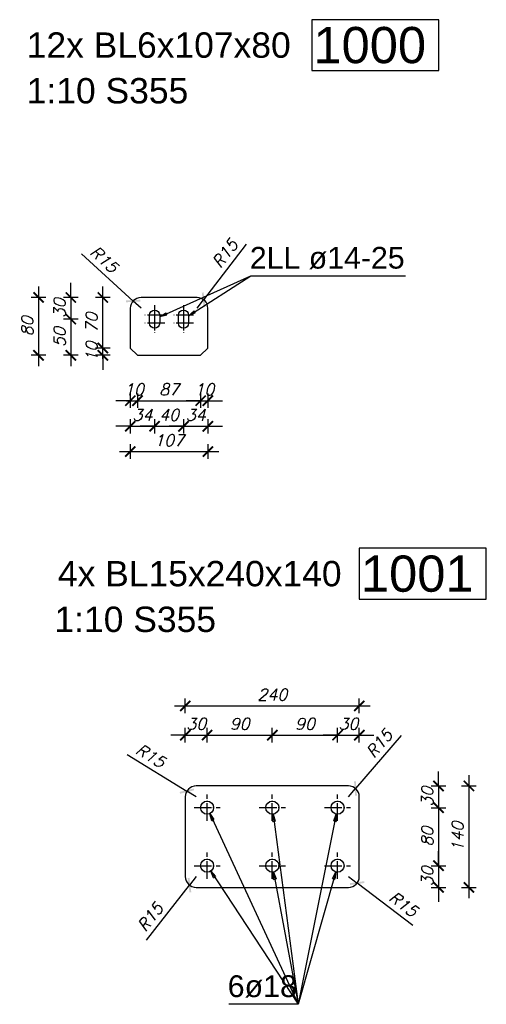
# Model space of a CAD drawing. Header units: millimetres. Extents: x 1814 to 94182, y 11562 to 49454.
# Tile 443 of 656: x 21840 to 22001, y 28359 to 28699. Entities that reach past the tile are written whole.
import ezdxf

# ---------------------------------------------------------------- set-up
doc = ezdxf.new("R2010")
doc.units = ezdxf.units.MM
doc.linetypes.add('ACAD_ISO04W100', pattern=[30, 24, -3, 0, -3])
doc.layers.add('wymiar', color=135, linetype='Continuous', lineweight=9)
doc.styles.add('ARIAL', font='arial.ttf')
doc.styles.add('WYMIARY', font='simplex.shx', dxfattribs={"oblique": 15})
doc.dimstyles.new('1--10', dxfattribs={"dimscale": 25, "dimtxt": 0.16, "dimasz": 0.2, "dimexe": 0.1, "dimexo": 0.1, "dimgap": 0.075, "dimtad": 1, "dimdec": 0, "dimlfac": 4, "dimrnd": 0.01, "dimzin": 9, "dimtxsty": 'WYMIARY', "dimblk": 'ARCHTICK', "dimcen": 0.2, "dimdle": 0.15, "dimadec": 1, "dimazin": 1, "dimtfac": 1, "dimtdec": 0, "dimtix": 1, "dimtmove": 2, "dimatfit": 3, "dimldrblk": 'ARCHTICK', "dimfxl": 0, "dimarcsym": 0})

# ---------------------------------------------------------------- blocks, each defined once
blk = doc.blocks.new('_ARCHTICK')
at = {"color": 0, "linetype": 'ByBlock', "lineweight": -2}
blk.add_solid([(0.398, 0.309), (0.309, 0.398), (-0.309, -0.398), (-0.398, -0.309)], dxfattribs=at)
blk = doc.blocks.new('*D1157')
at = {"layer": 'Defpoints', "color": 0}
for p in [(21879.22, 28601.65), (21881.99, 28599.13)]:
    blk.add_point(p, dxfattribs=at)
at = {"layer": 'wymiar', "color": 0, "lineweight": -2}
for p in [(21861.36, 28617.9), (21881.99, 28599.13)]:
    blk.add_line(p, (21879.22, 28601.65), dxfattribs=at)
at = {"layer": 'wymiar', "color": 0, "lineweight": -2, "xscale": 5, "yscale": 5, "zscale": 5, "rotation": 317.6909857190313}
blk.add_blockref('_ARCHTICK', (21879.22, 28601.65), dxfattribs=at)
at = {"layer": 'wymiar', "color": 0, "insert": (21869.2, 28616.01), "char_height": 4, "attachment_point": 5, "rotation": 317.691, "style": 'WYMIARY'}
blk.add_mtext('R15', dxfattribs=at)
blk = doc.blocks.new('*D1158')
at = {"layer": 'Defpoints', "color": 0}
for p in [(21903.54, 28602.09), (21901.27, 28599.13)]:
    blk.add_point(p, dxfattribs=at)
at = {"layer": 'wymiar', "color": 0, "lineweight": -2}
for p in [(21918.26, 28621.24), (21901.27, 28599.13)]:
    blk.add_line(p, (21903.54, 28602.09), dxfattribs=at)
at = {"layer": 'wymiar', "color": 0, "lineweight": -2, "xscale": 5, "yscale": 5, "zscale": 5, "rotation": 232.4561404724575}
blk.add_blockref('_ARCHTICK', (21903.54, 28602.09), dxfattribs=at)
at = {"layer": 'wymiar', "color": 0, "insert": (21910.88, 28617.99), "char_height": 4, "attachment_point": 5, "rotation": 52.4561, "style": 'WYMIARY'}
blk.add_mtext('R15', dxfattribs=at)
blk = doc.blocks.new('*D1159')
at = {"layer": 'Defpoints', "color": 0}
for p in [(21878.25, 28592.28), (21880.74, 28582.94), (21880.74, 28567.28)]:
    blk.add_point(p, dxfattribs=at)
at = {"layer": 'wymiar', "color": 0, "lineweight": -2}
for p, q in [((21878.25, 28569.78), (21878.25, 28564.78)), ((21880.74, 28569.78), (21880.74, 28564.78)), ((21878.25, 28567.28), (21873.25, 28567.28)), ((21878.25, 28567.28), (21880.74, 28567.28)), ((21880.74, 28567.28), (21885.74, 28567.28))]:
    blk.add_line(p, q, dxfattribs=at)
at = {"layer": 'wymiar', "color": 0, "lineweight": -2, "xscale": 5, "yscale": 5, "zscale": 5}
blk.add_blockref('_ARCHTICK', (21878.25, 28567.28), dxfattribs=at)
at = {"layer": 'wymiar', "color": 0, "lineweight": -2, "xscale": 5, "yscale": 5, "zscale": 5, "rotation": 180}
blk.add_blockref('_ARCHTICK', (21880.74, 28567.28), dxfattribs=at)
at = {"layer": 'wymiar', "color": 0, "insert": (21879.5, 28571.16), "char_height": 4, "attachment_point": 5, "style": 'WYMIARY'}
blk.add_mtext('10', dxfattribs=at)
blk = doc.blocks.new('*D1160')
at = {"layer": 'Defpoints', "color": 0}
for p in [(21880.74, 28582.94), (21902.51, 28582.94), (21902.51, 28567.28)]:
    blk.add_point(p, dxfattribs=at)
at = {"layer": 'wymiar', "color": 0, "lineweight": -2}
for p, q in [((21880.74, 28569.78), (21880.74, 28564.78)), ((21902.51, 28569.78), (21902.51, 28564.78)), ((21876.99, 28567.28), (21906.26, 28567.28))]:
    blk.add_line(p, q, dxfattribs=at)
at = {"layer": 'wymiar', "color": 0, "lineweight": -2, "xscale": 5, "yscale": 5, "zscale": 5, "rotation": 180}
blk.add_blockref('_ARCHTICK', (21880.74, 28567.28), dxfattribs=at)
at = {"layer": 'wymiar', "color": 0, "lineweight": -2, "xscale": 5, "yscale": 5, "zscale": 5}
blk.add_blockref('_ARCHTICK', (21902.51, 28567.28), dxfattribs=at)
at = {"layer": 'wymiar', "color": 0, "insert": (21891.63, 28571.16), "char_height": 4, "attachment_point": 5, "style": 'WYMIARY'}
blk.add_mtext('87', dxfattribs=at)
blk = doc.blocks.new('*D1161')
at = {"layer": 'Defpoints', "color": 0}
for p in [(21902.51, 28582.94), (21905, 28585.43), (21905, 28567.28)]:
    blk.add_point(p, dxfattribs=at)
at = {"layer": 'wymiar', "color": 0, "lineweight": -2}
for p, q in [((21902.51, 28569.78), (21902.51, 28564.78)), ((21905, 28569.78), (21905, 28564.78)), ((21902.51, 28567.28), (21897.51, 28567.28)), ((21902.51, 28567.28), (21905, 28567.28)), ((21905, 28567.28), (21910, 28567.28))]:
    blk.add_line(p, q, dxfattribs=at)
at = {"layer": 'wymiar', "color": 0, "lineweight": -2, "xscale": 5, "yscale": 5, "zscale": 5}
blk.add_blockref('_ARCHTICK', (21902.51, 28567.28), dxfattribs=at)
at = {"layer": 'wymiar', "color": 0, "lineweight": -2, "xscale": 5, "yscale": 5, "zscale": 5, "rotation": 180}
blk.add_blockref('_ARCHTICK', (21905, 28567.28), dxfattribs=at)
at = {"layer": 'wymiar', "color": 0, "insert": (21903.76, 28571.16), "char_height": 4, "attachment_point": 5, "style": 'WYMIARY'}
blk.add_mtext('10', dxfattribs=at)
blk = doc.blocks.new('*D1162')
at = {"layer": 'Defpoints', "color": 0}
for p in [(21886.64, 28594.02), (21878.25, 28585.43), (21886.64, 28558.45)]:
    blk.add_point(p, dxfattribs=at)
at = {"layer": 'wymiar', "color": 0, "lineweight": -2}
for p, q in [((21878.25, 28560.95), (21878.25, 28555.95)), ((21886.64, 28560.95), (21886.64, 28555.95)), ((21878.25, 28558.45), (21873.25, 28558.45)), ((21878.25, 28558.45), (21886.64, 28558.45)), ((21886.64, 28558.45), (21891.64, 28558.45))]:
    blk.add_line(p, q, dxfattribs=at)
at = {"layer": 'wymiar', "color": 0, "lineweight": -2, "xscale": 5, "yscale": 5, "zscale": 5}
blk.add_blockref('_ARCHTICK', (21878.25, 28558.45), dxfattribs=at)
at = {"layer": 'wymiar', "color": 0, "lineweight": -2, "xscale": 5, "yscale": 5, "zscale": 5, "rotation": 180}
blk.add_blockref('_ARCHTICK', (21886.64, 28558.45), dxfattribs=at)
at = {"layer": 'wymiar', "color": 0, "insert": (21882.45, 28562.33), "char_height": 4, "attachment_point": 5, "style": 'WYMIARY'}
blk.add_mtext('34', dxfattribs=at)
blk = doc.blocks.new('*D1163')
at = {"layer": 'Defpoints', "color": 0}
for p in [(21886.64, 28594.02), (21896.61, 28594.02), (21896.61, 28558.45)]:
    blk.add_point(p, dxfattribs=at)
at = {"layer": 'wymiar', "color": 0, "lineweight": -2}
for p, q in [((21886.64, 28560.95), (21886.64, 28555.95)), ((21896.61, 28560.95), (21896.61, 28555.95)), ((21886.64, 28558.45), (21881.64, 28558.45)), ((21886.64, 28558.45), (21896.61, 28558.45)), ((21896.61, 28558.45), (21901.61, 28558.45))]:
    blk.add_line(p, q, dxfattribs=at)
at = {"layer": 'wymiar', "color": 0, "lineweight": -2, "xscale": 5, "yscale": 5, "zscale": 5}
blk.add_blockref('_ARCHTICK', (21886.64, 28558.45), dxfattribs=at)
at = {"layer": 'wymiar', "color": 0, "lineweight": -2, "xscale": 5, "yscale": 5, "zscale": 5, "rotation": 180}
blk.add_blockref('_ARCHTICK', (21896.61, 28558.45), dxfattribs=at)
at = {"layer": 'wymiar', "color": 0, "insert": (21891.63, 28562.33), "char_height": 4, "attachment_point": 5, "style": 'WYMIARY'}
blk.add_mtext('40', dxfattribs=at)
blk = doc.blocks.new('*D1156')
at = {"layer": 'Defpoints', "color": 0}
for p in [(21896.61, 28594.02), (21905, 28590.54), (21905, 28558.45)]:
    blk.add_point(p, dxfattribs=at)
at = {"layer": 'wymiar', "color": 0, "lineweight": -2}
for p, q in [((21896.61, 28560.95), (21896.61, 28555.95)), ((21905, 28560.95), (21905, 28555.95)), ((21896.61, 28558.45), (21891.61, 28558.45)), ((21896.61, 28558.45), (21905, 28558.45)), ((21905, 28558.45), (21910, 28558.45))]:
    blk.add_line(p, q, dxfattribs=at)
at = {"layer": 'wymiar', "color": 0, "lineweight": -2, "xscale": 5, "yscale": 5, "zscale": 5}
blk.add_blockref('_ARCHTICK', (21896.61, 28558.45), dxfattribs=at)
at = {"layer": 'wymiar', "color": 0, "lineweight": -2, "xscale": 5, "yscale": 5, "zscale": 5, "rotation": 180}
blk.add_blockref('_ARCHTICK', (21905, 28558.45), dxfattribs=at)
at = {"layer": 'wymiar', "color": 0, "insert": (21900.8, 28562.33), "char_height": 4, "attachment_point": 5, "style": 'WYMIARY'}
blk.add_mtext('34', dxfattribs=at)
blk = doc.blocks.new('*D1164')
at = {"layer": 'Defpoints', "color": 0}
for p in [(21878.25, 28592.28), (21905, 28592.28), (21905, 28549.74)]:
    blk.add_point(p, dxfattribs=at)
at = {"layer": 'wymiar', "color": 0, "lineweight": -2}
for p, q in [((21878.25, 28552.24), (21878.25, 28547.24)), ((21905, 28552.24), (21905, 28547.24)), ((21874.5, 28549.74), (21908.75, 28549.74))]:
    blk.add_line(p, q, dxfattribs=at)
at = {"layer": 'wymiar', "color": 0, "lineweight": -2, "xscale": 5, "yscale": 5, "zscale": 5, "rotation": 180}
blk.add_blockref('_ARCHTICK', (21878.25, 28549.74), dxfattribs=at)
at = {"layer": 'wymiar', "color": 0, "lineweight": -2, "xscale": 5, "yscale": 5, "zscale": 5}
blk.add_blockref('_ARCHTICK', (21905, 28549.74), dxfattribs=at)
at = {"layer": 'wymiar', "color": 0, "insert": (21891.63, 28553.61), "char_height": 4, "attachment_point": 5, "style": 'WYMIARY'}
blk.add_mtext('107', dxfattribs=at)
blk = doc.blocks.new('*D1165')
at = {"layer": 'Defpoints', "color": 0}
for p in [(21891.63, 28602.87), (21846.6, 28582.94), (21891.63, 28582.94)]:
    blk.add_point(p, dxfattribs=at)
at = {"layer": 'wymiar', "color": 0, "lineweight": -2}
for p, q in [((21846.6, 28606.62), (21846.6, 28579.19)), ((21849.1, 28602.87), (21844.1, 28602.87)), ((21849.1, 28582.94), (21844.1, 28582.94))]:
    blk.add_line(p, q, dxfattribs=at)
at = {"layer": 'wymiar', "color": 0, "lineweight": -2, "xscale": 5, "yscale": 5, "zscale": 5}
for p, rotation in [((21846.6, 28602.87), 90), ((21846.6, 28582.94), 270)]:
    blk.add_blockref('_ARCHTICK', p, dxfattribs=dict(at, rotation=rotation))
at = {"layer": 'wymiar', "color": 0, "insert": (21842.72, 28592.9), "char_height": 4, "attachment_point": 5, "rotation": 90, "style": 'WYMIARY'}
blk.add_mtext('80', dxfattribs=at)
blk = doc.blocks.new('*D1166')
at = {"layer": 'Defpoints', "color": 0}
for p in [(21868.78, 28585.43), (21878.25, 28585.43), (21880.74, 28582.94)]:
    blk.add_point(p, dxfattribs=at)
at = {"layer": 'wymiar', "color": 0, "lineweight": -2}
for p, q in [((21868.78, 28585.43), (21868.78, 28590.43)), ((21871.28, 28585.43), (21866.28, 28585.43)), ((21871.28, 28582.94), (21866.28, 28582.94)), ((21868.78, 28582.94), (21868.78, 28585.43)), ((21868.78, 28582.94), (21868.78, 28577.94))]:
    blk.add_line(p, q, dxfattribs=at)
at = {"layer": 'wymiar', "color": 0, "lineweight": -2, "xscale": 5, "yscale": 5, "zscale": 5}
for p, rotation in [((21868.78, 28585.43), 270), ((21868.78, 28582.94), 90)]:
    blk.add_blockref('_ARCHTICK', p, dxfattribs=dict(at, rotation=rotation))
at = {"layer": 'wymiar', "color": 0, "insert": (21864.9, 28584.19), "char_height": 4, "attachment_point": 5, "rotation": 90, "style": 'WYMIARY'}
blk.add_mtext('10', dxfattribs=at)
blk = doc.blocks.new('*D1167')
at = {"layer": 'Defpoints', "color": 0}
for p in [(21868.78, 28602.87), (21891.63, 28602.87), (21878.25, 28585.43)]:
    blk.add_point(p, dxfattribs=at)
at = {"layer": 'wymiar', "color": 0, "lineweight": -2}
for p, q in [((21868.78, 28581.68), (21868.78, 28606.62)), ((21871.28, 28602.87), (21866.28, 28602.87)), ((21871.28, 28585.43), (21866.28, 28585.43))]:
    blk.add_line(p, q, dxfattribs=at)
at = {"layer": 'wymiar', "color": 0, "lineweight": -2, "xscale": 5, "yscale": 5, "zscale": 5}
for p, rotation in [((21868.78, 28602.87), 90), ((21868.78, 28585.43), 270)]:
    blk.add_blockref('_ARCHTICK', p, dxfattribs=dict(at, rotation=rotation))
at = {"layer": 'wymiar', "color": 0, "insert": (21864.9, 28594.15), "char_height": 4, "attachment_point": 5, "rotation": 90, "style": 'WYMIARY'}
blk.add_mtext('70', dxfattribs=at)
blk = doc.blocks.new('*D1168')
at = {"layer": 'Defpoints', "color": 0}
for p in [(21891.63, 28602.87), (21857.73, 28595.39), (21884.9, 28595.39)]:
    blk.add_point(p, dxfattribs=at)
at = {"layer": 'wymiar', "color": 0, "lineweight": -2}
for p, q in [((21857.73, 28602.87), (21857.73, 28607.87)), ((21860.23, 28602.87), (21855.23, 28602.87)), ((21857.73, 28602.87), (21857.73, 28595.39)), ((21860.23, 28595.39), (21855.23, 28595.39)), ((21857.73, 28595.39), (21857.73, 28590.39))]:
    blk.add_line(p, q, dxfattribs=at)
at = {"layer": 'wymiar', "color": 0, "lineweight": -2, "xscale": 5, "yscale": 5, "zscale": 5}
for p, rotation in [((21857.73, 28602.87), 270), ((21857.73, 28595.39), 90)]:
    blk.add_blockref('_ARCHTICK', p, dxfattribs=dict(at, rotation=rotation))
at = {"layer": 'wymiar', "color": 0, "insert": (21853.85, 28599.13), "char_height": 4, "attachment_point": 5, "rotation": 90, "style": 'WYMIARY'}
blk.add_mtext('30', dxfattribs=at)
blk = doc.blocks.new('*D1169')
at = {"layer": 'Defpoints', "color": 0}
for p in [(21884.9, 28595.39), (21857.73, 28582.94), (21891.63, 28582.94)]:
    blk.add_point(p, dxfattribs=at)
at = {"layer": 'wymiar', "color": 0, "lineweight": -2}
for p, q in [((21857.73, 28599.14), (21857.73, 28579.19)), ((21860.23, 28595.39), (21855.23, 28595.39)), ((21860.23, 28582.94), (21855.23, 28582.94))]:
    blk.add_line(p, q, dxfattribs=at)
at = {"layer": 'wymiar', "color": 0, "lineweight": -2, "xscale": 5, "yscale": 5, "zscale": 5}
for p, rotation in [((21857.73, 28595.39), 90), ((21857.73, 28582.94), 270)]:
    blk.add_blockref('_ARCHTICK', p, dxfattribs=dict(at, rotation=rotation))
at = {"layer": 'wymiar', "color": 0, "insert": (21853.85, 28589.17), "char_height": 4, "attachment_point": 5, "rotation": 90, "style": 'WYMIARY'}
blk.add_mtext('50', dxfattribs=at)
blk = doc.blocks.new('*D1180')
at = {"layer": 'Defpoints', "color": 0}
for p in [(21897.78, 28432.66), (21900.97, 28430.7)]:
    blk.add_point(p, dxfattribs=at)
at = {"layer": 'wymiar', "color": 0, "lineweight": -2}
for p in [(21877.18, 28445.29), (21900.97, 28430.7)]:
    blk.add_line(p, (21897.78, 28432.66), dxfattribs=at)
at = {"layer": 'wymiar', "color": 0, "lineweight": -2, "xscale": 5, "yscale": 5, "zscale": 5, "rotation": 328.4895733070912}
blk.add_blockref('_ARCHTICK', (21897.78, 28432.66), dxfattribs=at)
at = {"layer": 'wymiar', "color": 0, "insert": (21885.24, 28444.89), "char_height": 4, "attachment_point": 5, "rotation": 328.4896, "style": 'WYMIARY'}
blk.add_mtext('R15', dxfattribs=at)
blk = doc.blocks.new('*D1181')
at = {"layer": 'Defpoints', "color": 0}
for p in [(21955.92, 28433.55), (21953.48, 28430.7)]:
    blk.add_point(p, dxfattribs=at)
at = {"layer": 'wymiar', "color": 0, "lineweight": -2}
for p in [(21971.64, 28451.89), (21953.48, 28430.7)]:
    blk.add_line(p, (21955.92, 28433.55), dxfattribs=at)
at = {"layer": 'wymiar', "color": 0, "lineweight": -2, "xscale": 5, "yscale": 5, "zscale": 5, "rotation": 229.4020456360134}
blk.add_blockref('_ARCHTICK', (21955.92, 28433.55), dxfattribs=at)
at = {"layer": 'wymiar', "color": 0, "insert": (21964.09, 28449.04), "char_height": 4, "attachment_point": 5, "rotation": 49.402, "style": 'WYMIARY'}
blk.add_mtext('R15', dxfattribs=at)
blk = doc.blocks.new('*D1182')
at = {"layer": 'Defpoints', "color": 0}
for p in [(21953.48, 28403.2), (21956.47, 28400.94)]:
    blk.add_point(p, dxfattribs=at)
at = {"layer": 'wymiar', "color": 0, "lineweight": -2}
for p in [(21953.48, 28403.2), (21975.72, 28386.35)]:
    blk.add_line(p, (21956.47, 28400.94), dxfattribs=at)
at = {"layer": 'wymiar', "color": 0, "lineweight": -2, "xscale": 5, "yscale": 5, "zscale": 5, "rotation": 142.835645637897}
blk.add_blockref('_ARCHTICK', (21956.47, 28400.94), dxfattribs=at)
at = {"layer": 'wymiar', "color": 0, "insert": (21972.42, 28393.71), "char_height": 4, "attachment_point": 5, "rotation": 322.8356, "style": 'WYMIARY'}
blk.add_mtext('R15', dxfattribs=at)
blk = doc.blocks.new('*D1170')
at = {"layer": 'Defpoints', "color": 0}
for p in [(21900.97, 28403.2), (21898.66, 28400.25)]:
    blk.add_point(p, dxfattribs=at)
at = {"layer": 'wymiar', "color": 0, "lineweight": -2}
for p in [(21900.97, 28403.2), (21883.78, 28381.22)]:
    blk.add_line(p, (21898.66, 28400.25), dxfattribs=at)
at = {"layer": 'wymiar', "color": 0, "lineweight": -2, "xscale": 5, "yscale": 5, "zscale": 5, "rotation": 51.97453185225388}
blk.add_blockref('_ARCHTICK', (21898.66, 28400.25), dxfattribs=at)
at = {"layer": 'wymiar', "color": 0, "insert": (21885.09, 28389.18), "char_height": 4, "attachment_point": 5, "rotation": 51.9745, "style": 'WYMIARY'}
blk.add_mtext('R15', dxfattribs=at)
blk = doc.blocks.new('*D1171')
at = {"layer": 'Defpoints', "color": 0}
for p in [(21904.73, 28451.97), (21904.73, 28426.95), (21897.22, 28416.95)]:
    blk.add_point(p, dxfattribs=at)
at = {"layer": 'wymiar', "color": 0, "lineweight": -2}
for p, q in [((21897.22, 28449.47), (21897.22, 28454.47)), ((21904.73, 28449.47), (21904.73, 28454.47)), ((21897.22, 28451.97), (21892.22, 28451.97)), ((21897.22, 28451.97), (21904.73, 28451.97)), ((21904.73, 28451.97), (21909.73, 28451.97))]:
    blk.add_line(p, q, dxfattribs=at)
at = {"layer": 'wymiar', "color": 0, "lineweight": -2, "xscale": 5, "yscale": 5, "zscale": 5}
blk.add_blockref('_ARCHTICK', (21897.22, 28451.97), dxfattribs=at)
at = {"layer": 'wymiar', "color": 0, "lineweight": -2, "xscale": 5, "yscale": 5, "zscale": 5, "rotation": 180}
blk.add_blockref('_ARCHTICK', (21904.73, 28451.97), dxfattribs=at)
at = {"layer": 'wymiar', "color": 0, "insert": (21900.98, 28455.85), "char_height": 4, "attachment_point": 5, "style": 'WYMIARY'}
blk.add_mtext('30', dxfattribs=at)
blk = doc.blocks.new('*D1172')
at = {"layer": 'Defpoints', "color": 0}
for p in [(21927.23, 28451.97), (21904.73, 28426.95), (21927.23, 28426.95)]:
    blk.add_point(p, dxfattribs=at)
at = {"layer": 'wymiar', "color": 0, "lineweight": -2}
for p, q in [((21904.73, 28449.47), (21904.73, 28454.47)), ((21927.23, 28449.47), (21927.23, 28454.47)), ((21900.98, 28451.97), (21930.98, 28451.97))]:
    blk.add_line(p, q, dxfattribs=at)
at = {"layer": 'wymiar', "color": 0, "lineweight": -2, "xscale": 5, "yscale": 5, "zscale": 5, "rotation": 180}
blk.add_blockref('_ARCHTICK', (21904.73, 28451.97), dxfattribs=at)
at = {"layer": 'wymiar', "color": 0, "lineweight": -2, "xscale": 5, "yscale": 5, "zscale": 5}
blk.add_blockref('_ARCHTICK', (21927.23, 28451.97), dxfattribs=at)
at = {"layer": 'wymiar', "color": 0, "insert": (21915.98, 28455.85), "char_height": 4, "attachment_point": 5, "style": 'WYMIARY'}
blk.add_mtext('90', dxfattribs=at)
blk = doc.blocks.new('*D1173')
at = {"layer": 'Defpoints', "color": 0}
for p in [(21949.73, 28451.97), (21927.23, 28426.95), (21949.73, 28426.95)]:
    blk.add_point(p, dxfattribs=at)
at = {"layer": 'wymiar', "color": 0, "lineweight": -2}
for p, q in [((21927.23, 28449.47), (21927.23, 28454.47)), ((21949.73, 28449.47), (21949.73, 28454.47)), ((21923.48, 28451.97), (21953.48, 28451.97))]:
    blk.add_line(p, q, dxfattribs=at)
at = {"layer": 'wymiar', "color": 0, "lineweight": -2, "xscale": 5, "yscale": 5, "zscale": 5, "rotation": 180}
blk.add_blockref('_ARCHTICK', (21927.23, 28451.97), dxfattribs=at)
at = {"layer": 'wymiar', "color": 0, "lineweight": -2, "xscale": 5, "yscale": 5, "zscale": 5}
blk.add_blockref('_ARCHTICK', (21949.73, 28451.97), dxfattribs=at)
at = {"layer": 'wymiar', "color": 0, "insert": (21938.48, 28455.85), "char_height": 4, "attachment_point": 5, "style": 'WYMIARY'}
blk.add_mtext('90', dxfattribs=at)
blk = doc.blocks.new('*D1174')
at = {"layer": 'Defpoints', "color": 0}
for p in [(21957.23, 28451.97), (21949.73, 28426.95), (21957.23, 28416.95)]:
    blk.add_point(p, dxfattribs=at)
at = {"layer": 'wymiar', "color": 0, "lineweight": -2}
for p, q in [((21949.73, 28449.47), (21949.73, 28454.47)), ((21957.23, 28449.47), (21957.23, 28454.47)), ((21949.73, 28451.97), (21944.73, 28451.97)), ((21949.73, 28451.97), (21957.23, 28451.97)), ((21957.23, 28451.97), (21962.23, 28451.97))]:
    blk.add_line(p, q, dxfattribs=at)
at = {"layer": 'wymiar', "color": 0, "lineweight": -2, "xscale": 5, "yscale": 5, "zscale": 5}
blk.add_blockref('_ARCHTICK', (21949.73, 28451.97), dxfattribs=at)
at = {"layer": 'wymiar', "color": 0, "lineweight": -2, "xscale": 5, "yscale": 5, "zscale": 5, "rotation": 180}
blk.add_blockref('_ARCHTICK', (21957.23, 28451.97), dxfattribs=at)
at = {"layer": 'wymiar', "color": 0, "insert": (21953.48, 28455.85), "char_height": 4, "attachment_point": 5, "style": 'WYMIARY'}
blk.add_mtext('30', dxfattribs=at)
blk = doc.blocks.new('*D1175')
at = {"layer": 'Defpoints', "color": 0}
for p in [(21927.23, 28434.45), (21927.23, 28426.95), (21984.55, 28426.95)]:
    blk.add_point(p, dxfattribs=at)
at = {"layer": 'wymiar', "color": 0, "lineweight": -2}
for p, q in [((21984.55, 28434.45), (21984.55, 28439.45)), ((21982.05, 28434.45), (21987.05, 28434.45)), ((21984.55, 28434.45), (21984.55, 28426.95)), ((21982.05, 28426.95), (21987.05, 28426.95)), ((21984.55, 28426.95), (21984.55, 28421.95))]:
    blk.add_line(p, q, dxfattribs=at)
at = {"layer": 'wymiar', "color": 0, "lineweight": -2, "xscale": 5, "yscale": 5, "zscale": 5}
for p, rotation in [((21984.55, 28434.45), 270), ((21984.55, 28426.95), 90)]:
    blk.add_blockref('_ARCHTICK', p, dxfattribs=dict(at, rotation=rotation))
at = {"layer": 'wymiar', "color": 0, "insert": (21980.67, 28430.7), "char_height": 4, "attachment_point": 5, "rotation": 90, "style": 'WYMIARY'}
blk.add_mtext('30', dxfattribs=at)
blk = doc.blocks.new('*D1176')
at = {"layer": 'Defpoints', "color": 0}
for p in [(21927.23, 28426.95), (21927.23, 28406.95), (21984.55, 28406.95)]:
    blk.add_point(p, dxfattribs=at)
at = {"layer": 'wymiar', "color": 0, "lineweight": -2}
for p, q in [((21984.55, 28430.7), (21984.55, 28403.2)), ((21982.05, 28426.95), (21987.05, 28426.95)), ((21982.05, 28406.95), (21987.05, 28406.95))]:
    blk.add_line(p, q, dxfattribs=at)
at = {"layer": 'wymiar', "color": 0, "lineweight": -2, "xscale": 5, "yscale": 5, "zscale": 5}
for p, rotation in [((21984.55, 28426.95), 90), ((21984.55, 28406.95), 270)]:
    blk.add_blockref('_ARCHTICK', p, dxfattribs=dict(at, rotation=rotation))
at = {"layer": 'wymiar', "color": 0, "insert": (21980.67, 28416.95), "char_height": 4, "attachment_point": 5, "rotation": 90, "style": 'WYMIARY'}
blk.add_mtext('80', dxfattribs=at)
blk = doc.blocks.new('*D1177')
at = {"layer": 'Defpoints', "color": 0}
for p in [(21927.23, 28406.95), (21927.23, 28399.45), (21984.55, 28399.45)]:
    blk.add_point(p, dxfattribs=at)
at = {"layer": 'wymiar', "color": 0, "lineweight": -2}
for p, q in [((21984.55, 28406.95), (21984.55, 28411.95)), ((21982.05, 28406.95), (21987.05, 28406.95)), ((21984.55, 28406.95), (21984.55, 28399.45)), ((21982.05, 28399.45), (21987.05, 28399.45)), ((21984.55, 28399.45), (21984.55, 28394.45))]:
    blk.add_line(p, q, dxfattribs=at)
at = {"layer": 'wymiar', "color": 0, "lineweight": -2, "xscale": 5, "yscale": 5, "zscale": 5}
for p, rotation in [((21984.55, 28406.95), 270), ((21984.55, 28399.45), 90)]:
    blk.add_blockref('_ARCHTICK', p, dxfattribs=dict(at, rotation=rotation))
at = {"layer": 'wymiar', "color": 0, "insert": (21980.67, 28403.2), "char_height": 4, "attachment_point": 5, "rotation": 90, "style": 'WYMIARY'}
blk.add_mtext('30', dxfattribs=at)
blk = doc.blocks.new('*D1178')
at = {"layer": 'Defpoints', "color": 0}
for p in [(21927.23, 28434.45), (21927.23, 28399.45), (21995.03, 28399.45)]:
    blk.add_point(p, dxfattribs=at)
at = {"layer": 'wymiar', "color": 0, "lineweight": -2}
for p, q in [((21995.03, 28438.2), (21995.03, 28395.7)), ((21992.53, 28434.45), (21997.53, 28434.45)), ((21992.53, 28399.45), (21997.53, 28399.45))]:
    blk.add_line(p, q, dxfattribs=at)
at = {"layer": 'wymiar', "color": 0, "lineweight": -2, "xscale": 5, "yscale": 5, "zscale": 5}
for p, rotation in [((21995.03, 28434.45), 90), ((21995.03, 28399.45), 270)]:
    blk.add_blockref('_ARCHTICK', p, dxfattribs=dict(at, rotation=rotation))
at = {"layer": 'wymiar', "color": 0, "insert": (21991.16, 28416.95), "char_height": 4, "attachment_point": 5, "rotation": 90, "style": 'WYMIARY'}
blk.add_mtext('140', dxfattribs=at)
blk = doc.blocks.new('*D1179')
at = {"layer": 'Defpoints', "color": 0}
for p in [(21957.23, 28462.04), (21897.22, 28416.95), (21957.23, 28416.95)]:
    blk.add_point(p, dxfattribs=at)
at = {"layer": 'wymiar', "color": 0, "lineweight": -2}
for p, q in [((21897.22, 28459.54), (21897.22, 28464.54)), ((21957.23, 28459.54), (21957.23, 28464.54)), ((21893.47, 28462.04), (21960.98, 28462.04))]:
    blk.add_line(p, q, dxfattribs=at)
at = {"layer": 'wymiar', "color": 0, "lineweight": -2, "xscale": 5, "yscale": 5, "zscale": 5, "rotation": 180}
blk.add_blockref('_ARCHTICK', (21897.22, 28462.04), dxfattribs=at)
at = {"layer": 'wymiar', "color": 0, "lineweight": -2, "xscale": 5, "yscale": 5, "zscale": 5}
blk.add_blockref('_ARCHTICK', (21957.23, 28462.04), dxfattribs=at)
at = {"layer": 'wymiar', "color": 0, "insert": (21927.23, 28465.92), "char_height": 4, "attachment_point": 5, "style": 'WYMIARY'}
blk.add_mtext('240', dxfattribs=at)

msp = doc.modelspace()

# ---------------------------------------------------------------- linework, layer by layer
at = {"color": 7}
for p, q in [((21898.351, 28596.519), (21919.785, 28610.339)), ((21905.676, 28424.911), (21936.112, 28359.149)), ((21927.523, 28424.722), (21936.112, 28359.149)), ((21949.288, 28424.747), (21936.112, 28359.149)), ((21905.966, 28405.072), (21936.112, 28359.149)), ((21927.642, 28404.741), (21936.112, 28359.149)), ((21949.114, 28404.789), (21936.112, 28359.149)), ((21936.112, 28359.149), (21912.231, 28359.149))]:
    msp.add_line(p, q, dxfattribs=at)
at = {"color": 145, "linetype": 'Continuous', "ltscale": 0.25}
for p, q in [((21901.265, 28602.866), (21881.987, 28602.866)), ((21878.251, 28599.13), (21878.251, 28585.432)), ((21884.901, 28594.025), (21884.901, 28596.764)), ((21888.389, 28596.764), (21888.389, 28594.025)), ((21894.864, 28594.025), (21894.864, 28596.764)), ((21898.351, 28596.764), (21898.351, 28594.025)), ((21905.001, 28585.432), (21905.001, 28599.13)), ((21878.251, 28585.432), (21880.742, 28582.941)), ((21880.742, 28582.941), (21902.511, 28582.941)), ((21902.511, 28582.941), (21905.001, 28585.432)), ((21953.481, 28434.453), (21900.975, 28434.453)), ((21897.225, 28430.703), (21897.225, 28403.203)), ((21957.231, 28403.203), (21957.231, 28430.703)), ((21900.975, 28399.453), (21953.481, 28399.453))]:
    msp.add_line(p, q, dxfattribs=at)
at = {"color": 10, "linetype": 'ACAD_ISO04W100', "ltscale": 0.25}
for p, q in [((21886.645, 28600.251), (21886.645, 28593.277)), ((21886.645, 28600.251), (21886.645, 28593.277)), ((21896.608, 28600.251), (21896.608, 28593.277)), ((21896.608, 28600.251), (21896.608, 28593.277)), ((21890.132, 28596.764), (21883.158, 28596.764)), ((21890.132, 28596.764), (21883.158, 28596.764)), ((21886.645, 28597.511), (21886.645, 28590.538)), ((21886.645, 28597.511), (21886.645, 28590.538)), ((21886.645, 28596.764), (21886.645, 28596.764)), ((21900.095, 28596.764), (21893.121, 28596.764)), ((21900.095, 28596.764), (21893.121, 28596.764)), ((21896.608, 28597.511), (21896.608, 28590.538)), ((21896.608, 28597.511), (21896.608, 28590.538)), ((21896.608, 28596.764), (21896.608, 28596.764)), ((21890.132, 28594.025), (21883.158, 28594.025)), ((21890.132, 28594.025), (21883.158, 28594.025)), ((21886.645, 28594.025), (21886.645, 28594.025)), ((21900.095, 28594.025), (21893.121, 28594.025)), ((21900.095, 28594.025), (21893.121, 28594.025)), ((21896.608, 28594.025), (21896.608, 28594.025)), ((21904.731, 28422.453), (21904.731, 28431.453)), ((21904.731, 28422.453), (21904.731, 28431.453)), ((21927.231, 28422.453), (21927.231, 28431.453)), ((21927.231, 28422.453), (21927.231, 28431.453)), ((21949.731, 28422.453), (21949.731, 28431.453)), ((21949.731, 28422.453), (21949.731, 28431.453)), ((21900.231, 28426.953), (21909.231, 28426.953)), ((21900.231, 28426.953), (21909.231, 28426.953)), ((21904.731, 28426.953), (21904.731, 28426.953)), ((21922.731, 28426.953), (21931.731, 28426.953)), ((21922.731, 28426.953), (21931.731, 28426.953)), ((21927.231, 28426.953), (21927.231, 28426.953)), ((21945.231, 28426.953), (21954.231, 28426.953)), ((21945.231, 28426.953), (21954.231, 28426.953)), ((21949.731, 28426.953), (21949.731, 28426.953)), ((21904.731, 28402.453), (21904.731, 28411.453)), ((21904.731, 28402.453), (21904.731, 28411.453)), ((21927.231, 28402.453), (21927.231, 28411.453)), ((21927.231, 28402.453), (21927.231, 28411.453)), ((21949.731, 28402.453), (21949.731, 28411.453)), ((21949.731, 28402.453), (21949.731, 28411.453)), ((21900.231, 28406.953), (21909.231, 28406.953)), ((21900.231, 28406.953), (21909.231, 28406.953)), ((21904.731, 28406.953), (21904.731, 28406.953)), ((21922.731, 28406.953), (21931.731, 28406.953)), ((21922.731, 28406.953), (21931.731, 28406.953)), ((21927.231, 28406.953), (21927.231, 28406.953)), ((21945.231, 28406.953), (21954.231, 28406.953)), ((21945.231, 28406.953), (21954.231, 28406.953)), ((21949.731, 28406.953), (21949.731, 28406.953))]:
    msp.add_line(p, q, dxfattribs=at)
at = {"color": 0, "linetype": 'ByBlock', "lineweight": -2}
for p, q in [((21888.389, 28596.181), (21890.489, 28597.583)), ((21890.83, 28596.826), (21888.389, 28596.181)), ((21890.83, 28596.826), (21890.489, 28597.583)), ((21898.351, 28596.519), (21900.22, 28598.217)), ((21900.67, 28597.52), (21898.351, 28596.519)), ((21900.67, 28597.52), (21900.22, 28598.217)), ((21906.348, 28422.467, 30584.928), (21905.676, 28424.911, 30584.928)), ((21905.676, 28424.911, 30584.928), (21907.104, 28422.817, 30584.928)), ((21927.435, 28422.189, 30584.928), (21927.523, 28424.722, 30584.928)), ((21927.523, 28424.722, 30584.928), (21928.261, 28422.297, 30584.928)), ((21948.387, 28422.378, 30584.928), (21949.288, 28424.747, 30584.928)), ((21949.288, 28424.747, 30584.928), (21949.204, 28422.214, 30584.928)), ((21906.348, 28422.467, 30584.928), (21907.104, 28422.817, 30584.928)), ((21927.435, 28422.189, 30584.928), (21928.261, 28422.297, 30584.928)), ((21948.387, 28422.378, 30584.928), (21949.204, 28422.214, 30584.928)), ((21906.989, 28402.754, 30584.928), (21905.966, 28405.072, 30584.928)), ((21905.966, 28405.072, 30584.928), (21907.686, 28403.211, 30584.928)), ((21906.989, 28402.754, 30584.928), (21907.686, 28403.211, 30584.928)), ((21927.689, 28402.207, 30584.928), (21927.642, 28404.741, 30584.928)), ((21927.642, 28404.741, 30584.928), (21928.508, 28402.359, 30584.928)), ((21948.029, 28402.499, 30584.928), (21949.114, 28404.789, 30584.928)), ((21949.114, 28404.789, 30584.928), (21948.83, 28402.271, 30584.928)), ((21927.689, 28402.207, 30584.928), (21928.508, 28402.359, 30584.928)), ((21948.029, 28402.499, 30584.928), (21948.83, 28402.271, 30584.928))]:
    msp.add_line(p, q, dxfattribs=at)
at = {"color": 4}
for points in [[(21940.814, 28681.152), (21984.662, 28681.152), (21984.662, 28698.652), (21940.814, 28698.652), (21940.814, 28681.152)], [(21957.186, 28498.902), (22001.033, 28498.902), (22001.033, 28516.402), (21957.186, 28516.402), (21957.186, 28498.902)]]:
    msp.add_lwpolyline(points, dxfattribs=at)
at = {"color": 7}
msp.add_lwpolyline([(21888.389, 28596.181), (21919.785, 28610.339), (21973.175, 28610.339)], dxfattribs=at)
at = {"color": 145, "linetype": 'Continuous', "ltscale": 0.25}
for centre in [(21904.731, 28426.953), (21927.231, 28426.953), (21949.731, 28426.953, 0), (21904.731, 28406.953, 0), (21927.231, 28406.953, 0), (21949.731, 28406.953)]:
    msp.add_circle(centre, 2.25, dxfattribs=at)
for centre, radius, start, end in [((21881.987, 28599.13), 3.736, 90, 180), ((21901.265, 28599.13), 3.736, 0, 90), ((21900.975, 28430.703, 0), 3.75, 90, 180), ((21953.481, 28430.703, 0), 3.75, 0, 90), ((21900.975, 28403.203, 0), 3.75, 180, 270), ((21953.481, 28403.203, 0), 3.75, 270, 0)]:
    msp.add_arc(centre, radius, start, end, dxfattribs=at)
at = {"color": 145, "linetype": 'Continuous', "ltscale": 0.25, "extrusion": (-1.28088e-12, -2.38576e-13, -1)}
msp.add_arc((-21886.645, 28596.764, 0), 1.744, 0, 180, dxfattribs=at)
at = {"color": 145, "linetype": 'Continuous', "ltscale": 0.25, "extrusion": (-2.47013e-13, 6.05594e-14, -1)}
msp.add_arc((-21896.608, 28596.764, 0), 1.744, 0, 180, dxfattribs=at)
at = {"color": 145, "linetype": 'Continuous', "ltscale": 0.25, "extrusion": (-1.28088e-12, 2.38576e-13, -1)}
msp.add_arc((-21886.645, 28594.025, 0), 1.744, 180, 0, dxfattribs=at)
at = {"color": 145, "linetype": 'Continuous', "ltscale": 0.25, "extrusion": (-2.4182e-13, -6.57585e-14, -1)}
msp.add_arc((-21896.608, 28594.025, 0), 1.744, 180, 0, dxfattribs=at)

# ---------------------------------------------------------------- texts
at = {"color": 4, "style": 'ARIAL'}
for s, p in [('1000', (21941.413, 28683.652)), ('1001', (21957.785, 28501.402))]:
    msp.add_text(s, height=12.5, dxfattribs=at).set_placement(p)
at = {"color": 30, "style": 'ARIAL'}
for s, p in [('12x BL6x107x80 ', (21842.518, 28685.527)), ('1:10 S355', (21842.518, 28669.777)), ('4x BL15x240x140 ', (21853.267, 28503.277)), ('1:10 S355', (21852.091, 28487.527))]:
    msp.add_text(s, height=8.75, dxfattribs=at).set_placement(p)
at = {"color": 7, "style": 'ARIAL'}
for s, height, p in [('2LL ø14-25', 7.4721, (21919.479, 28612.829)), ('6ø18', 7.5, (21911.837, 28361.649))]:
    msp.add_text(s, height=height, dxfattribs=at).set_placement(p)

# ---------------------------------------------------------------- dimensions: what is measured, and where the dimension line sits
at = {"layer": 'wymiar'}
for center, mpoint, picture, middle in [((21881.987, 28599.13), (21879.224, 28601.645), '*D1157', (21869.204, 28616.006)), ((21901.265, 28599.13), (21903.542, 28602.093), '*D1158', (21910.876, 28617.995)), ((21953.481, 28430.703), (21955.921, 28433.551), '*D1181', (21964.092, 28449.039)), ((21900.975, 28430.703), (21897.778, 28432.663), '*D1180', (21885.244, 28444.892)), ((21900.975, 28403.203), (21898.665, 28400.249), '*D1170', (21885.092, 28389.184)), ((21953.481, 28403.203), (21956.469, 28400.938), '*D1182', (21972.419, 28393.709))]:
    dim = msp.add_radius_dim(center=center, mpoint=mpoint, dimstyle='1--10', dxfattribs=at)
    dim.commit()
    dim.dimension.update_dxf_attribs({"geometry": picture, "text_midpoint": middle})
for base, p1, p2, picture, middle in [((21846.597, 28582.941), (21891.626, 28602.866), (21891.626, 28582.941), '*D1165', (21842.722, 28592.904)), ((21857.726, 28595.394), (21891.626, 28602.866), (21884.901, 28595.394), '*D1168', (21853.851, 28599.13)), ((21868.776, 28602.866), (21878.251, 28585.432), (21891.626, 28602.866), '*D1167', (21864.901, 28594.149)), ((21857.726, 28582.941), (21884.901, 28595.394), (21891.626, 28582.941), '*D1169', (21853.851, 28589.168)), ((21868.776, 28585.432), (21880.742, 28582.941), (21878.251, 28585.432), '*D1166', (21864.901, 28584.186)), ((21984.548, 28426.953), (21927.228, 28434.453), (21927.228, 28426.953), '*D1175', (21980.673, 28430.703)), ((21995.03, 28399.453), (21927.228, 28434.453), (21927.228, 28399.453), '*D1178', (21991.155, 28416.953)), ((21984.548, 28406.953), (21927.228, 28426.953), (21927.231, 28406.953), '*D1176', (21980.673, 28416.953)), ((21984.548, 28399.453), (21927.231, 28406.953), (21927.228, 28399.453), '*D1177', (21980.673, 28403.203))]:
    dim = msp.add_linear_dim(base=base, p1=p1, p2=p2, angle=90, dimstyle='1--10', dxfattribs=at)
    dim.commit()
    dim.dimension.update_dxf_attribs({"geometry": picture, "text_midpoint": middle})
for base, p1, p2, picture, middle in [((21886.645, 28558.452), (21878.251, 28585.432), (21886.645, 28594.025), '*D1162', (21882.448, 28562.327)), ((21896.608, 28558.452), (21886.645, 28594.025), (21896.608, 28594.025), '*D1163', (21891.626, 28562.327)), ((21905.001, 28558.452), (21896.608, 28594.025), (21905.001, 28590.538), '*D1156', (21900.804, 28562.327)), ((21880.742, 28567.282), (21878.251, 28592.281), (21880.742, 28582.941), '*D1159', (21879.497, 28571.157)), ((21905.001, 28549.736), (21878.251, 28592.281), (21905.001, 28592.281), '*D1164', (21891.626, 28553.611)), ((21902.511, 28567.282), (21880.742, 28582.941), (21902.511, 28582.941), '*D1160', (21891.626, 28571.157)), ((21905.001, 28567.282), (21902.511, 28582.941), (21905.001, 28585.432), '*D1161', (21903.756, 28571.157)), ((21957.231, 28462.045), (21897.225, 28416.953), (21957.231, 28416.953), '*D1179', (21927.228, 28465.92)), ((21904.731, 28451.974), (21897.225, 28416.953), (21904.731, 28426.953), '*D1171', (21900.978, 28455.849)), ((21927.231, 28451.974), (21904.731, 28426.953), (21927.231, 28426.953), '*D1172', (21915.981, 28455.849)), ((21949.731, 28451.974), (21927.231, 28426.953), (21949.731, 28426.953), '*D1173', (21938.481, 28455.849)), ((21957.231, 28451.974), (21949.731, 28426.953), (21957.231, 28416.953), '*D1174', (21953.481, 28455.849))]:
    dim = msp.add_linear_dim(base=base, p1=p1, p2=p2, dimstyle='1--10', dxfattribs=at)
    dim.commit()
    dim.dimension.update_dxf_attribs({"geometry": picture, "text_midpoint": middle})

doc.saveas('drawing.dxf')
